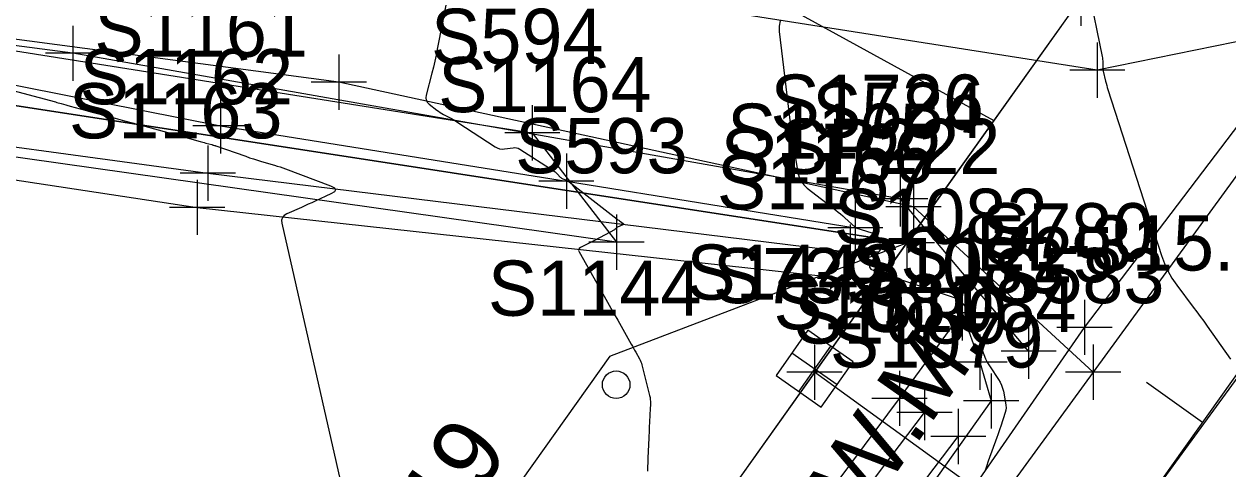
# Model space of a CAD drawing. Extents: x 816928 to 825690, y 436959 to 448212.
# Drawn here: x 819106.3 to 819193.5, y 445486.8 to 445519.1 of the extents above; entities that cross this region are included whole.
import ezdxf

# ---------------------------------------------------------------- set-up
doc = ezdxf.new("R2010")
doc.units = 0
for name, color, linetype in [('SURVEY - CENTERLINE - Preliminary', 7, 'Continuous'), ('SURVEY - CENTERLINE - Preliminary Text', 7, 'Continuous'), ('SURVEY - CONTOURS - Index with Text', 7, 'Continuous'), ('SURVEY - CONTOURS - Intermediate with optional Text', 7, 'Continuous'), ('SURVEY - DRAINAGE - Area Shapes', 7, 'Continuous'), ('SURVEY - DTM - Breaklines', 7, 'Continuous'), ('SURVEY - DTM - Breaklines - Points - Locators', 7, 'Continuous'), ('SURVEY - DTM - Breaklines - Points - Numbers', 7, 'Continuous'), ('SURVEY - DTM - Spot Points - Locators', 7, 'Continuous'), ('SURVEY - DTM - Spot Points - Point Numbers', 7, 'Continuous'), ('SURVEY - PROPERTY - Parcels', 7, 'Continuous'), ('SURVEY - PROPERTY - Property Lines', 7, 'Continuous'), ('SURVEY - PROPERTY - Property Lines - Points - Elevations', 7, 'Continuous'), ('SURVEY - PROPERTY - Property Lines - Points - Locators', 7, 'Continuous'), ('SURVEY - PROPERTY - Property Lines - Points - Numbers', 7, 'Continuous'), ('SURVEY - PROPERTY - ROW Lines', 7, 'Continuous'), ('SURVEY - PROPERTY - ROW Lines - Points - Locators', 7, 'Continuous'), ('SURVEY - PROPERTY - ROW Lines Text', 7, 'Continuous'), ('SURVEY - PROPERTY - Station and Offset Flags', 7, 'Continuous'), ('SURVEY - TRANSPORTATION - Features', 7, 'Continuous'), ('SURVEY - TRANSPORTATION - Features - Points - Locators', 7, 'Continuous'), ('SURVEY - TRANSPORTATION - Features - Points - Numbers', 7, 'Continuous'), ('SURVEY - TRANSPORTATION - Roads', 7, 'Continuous'), ('SURVEY - UTILITIES - Gas - Points - Locators', 7, 'Continuous'), ('SURVEY - UTILITIES - Gas - Points - Numbers', 7, 'Continuous'), ('SURVEY - UTILITIES - Gas with Text', 7, 'Continuous'), ('SURVEY - UTILITIES - Water - Points - Locators', 7, 'Continuous'), ('SURVEY - UTILITIES - Water - Points - Numbers', 7, 'Continuous'), ('SURVEY - UTILITIES - Water with Text', 7, 'Continuous'), ('SURVEY - VEGETATION - Features - Points - Locators', 7, 'Continuous'), ('SURVEY - VEGETATION - Features - Points - Numbers', 7, 'Continuous'), ('SURVEY - VEGETATION - Features with Text', 7, 'Continuous')]:
    doc.layers.add(name, color=color, linetype=linetype)

msp = doc.modelspace()

# ---------------------------------------------------------------- linework, layer by layer
at = {"layer": 'SURVEY - CENTERLINE - Preliminary'}
msp.add_line((818959.546, 445163.523), (819203.252, 445506.431), dxfattribs=at)
at = {"layer": 'SURVEY - CENTERLINE - Preliminary Text'}
msp.add_line((819191.702, 445490.18), (819187.626, 445493.077), dxfattribs=at)
at = {"layer": 'SURVEY - CONTOURS - Index with Text'}
msp.add_lwpolyline([(819161.108, 445519.282), (819161.018, 445518.911), (819161.022, 445518.503), (819161.81, 445511.884), (819161.873, 445511.387), (819161.943, 445510.891), (819162.019, 445510.395), (819162.102, 445509.901), (819162.385, 445508.288), (819162.472, 445507.958), (819162.614, 445507.661), (819162.81, 445507.397), (819163.06, 445507.166), (819165.134, 445505.556), (819165.302, 445505.423), (819165.468, 445505.286), (819165.63, 445505.146), (819165.79, 445505.003), (819166.519, 445504.338), (819166.525, 445504.332), (819166.531, 445504.327), (819166.537, 445504.322), (819166.543, 445504.317), (819166.562, 445504.302), (819166.566, 445504.298), (819166.571, 445504.296), (819166.576, 445504.293), (819166.581, 445504.292), (819167.734, 445503.923), (819167.867, 445503.869), (819167.987, 445503.797), (819168.094, 445503.707), (819168.188, 445503.599), (819168.475, 445503.216), (819168.521, 445503.134), (819168.536, 445503.051), (819168.521, 445502.969), (819168.475, 445502.887), (819167.686, 445501.82), (819167.572, 445501.608), (819167.567, 445501.431), (819167.673, 445501.289), (819167.887, 445501.182), (819173.766, 445499.217), (819173.886, 445499.168), (819173.996, 445499.105), (819174.097, 445499.028), (819174.188, 445498.936), (819174.471, 445498.614), (819174.532, 445498.545), (819174.592, 445498.476), (819174.653, 445498.407), (819174.713, 445498.338), (819174.918, 445498.104), (819174.959, 445498.052), (819174.994, 445497.997), (819175.021, 445497.938), (819175.043, 445497.875), (819175.74, 445495.415), (819175.844, 445495.096), (819175.971, 445494.788), (819176.123, 445494.491), (819176.299, 445494.205), (819176.913, 445493.289), (819177.034, 445493.088), (819177.133, 445492.878), (819177.211, 445492.66), (819177.268, 445492.433), (819177.433, 445491.601), (819177.457, 445491.423), (819177.459, 445491.247), (819177.438, 445491.072), (819177.395, 445490.898), (819177.087, 445489.917), (819177.019, 445489.707), (819176.95, 445489.498), (819176.878, 445489.29), (819176.803, 445489.083), (819176.174, 445487.36), (819176.043, 445486.989), (819175.918, 445486.617)], dxfattribs=at)
at = {"layer": 'SURVEY - CONTOURS - Intermediate with optional Text'}
for points in [[(819183.432, 445521.55), (819184.427, 445516.697), (819184.445, 445516.594), (819184.459, 445516.49), (819184.466, 445516.385), (819184.469, 445516.281), (819184.468, 445515.937), (819184.47, 445515.863), (819184.476, 445515.79), (819184.487, 445515.718), (819184.501, 445515.646), (819184.673, 445514.919), (819184.711, 445514.763), (819184.753, 445514.609), (819184.797, 445514.455), (819184.845, 445514.302), (819188.72, 445502.272), (819188.929, 445501.703), (819189.184, 445501.157), (819189.483, 445500.635), (819189.827, 445500.136), (819191.024, 445498.543), (819191.279, 445498.2), (819191.532, 445497.856), (819191.781, 445497.51), (819192.028, 445497.161), (819193.714, 445494.763)], [(819136.989, 445521.054), (819136.259, 445517.238), (819136.172, 445516.802), (819136.078, 445516.367), (819135.977, 445515.934), (819135.87, 445515.503), (819135.456, 445513.897), (819135.431, 445513.704), (819135.46, 445513.53), (819135.543, 445513.374), (819135.681, 445513.237), (819136.22, 445512.82), (819136.337, 445512.733), (819136.458, 445512.651), (819136.582, 445512.575), (819136.709, 445512.504), (819137.28, 445512.2), (819137.402, 445512.134), (819137.522, 445512.065), (819137.64, 445511.993), (819137.757, 445511.919), (819140.442, 445510.162), (819140.605, 445510.074), (819140.775, 445510.019), (819140.952, 445509.996), (819141.137, 445510.006), (819141.753, 445510.092), (819141.882, 445510.1), (819142.007, 445510.084), (819142.126, 445510.046), (819142.24, 445509.985), (819144.716, 445508.389), (819144.787, 445508.34), (819144.854, 445508.288), (819144.918, 445508.231), (819144.978, 445508.171), (819145.17, 445507.966), (819145.213, 445507.925), (819145.259, 445507.89), (819145.309, 445507.86), (819145.363, 445507.835), (819145.574, 445507.751), (819145.598, 445507.741), (819145.622, 445507.73), (819145.646, 445507.717), (819145.668, 445507.704), (819145.743, 445507.658), (819145.758, 445507.648), (819145.774, 445507.638), (819145.789, 445507.627), (819145.804, 445507.616), (819149.281, 445504.918), (819149.34, 445504.873), (819149.4, 445504.827), (819149.46, 445504.782), (819149.52, 445504.738), (819149.717, 445504.593), (819149.748, 445504.563), (819149.756, 445504.536), (819149.742, 445504.512), (819149.705, 445504.491), (819149.32, 445504.331), (819149.293, 445504.319), (819149.268, 445504.303), (819149.245, 445504.286), (819149.223, 445504.266), (819149.155, 445504.196), (819149.14, 445504.182), (819149.123, 445504.169), (819149.106, 445504.157), (819149.089, 445504.146), (819147.702, 445503.399), (819147.556, 445503.32), (819147.409, 445503.243), (819147.261, 445503.167), (819147.113, 445503.092), (819146.628, 445502.848), (819146.545, 445502.789), (819146.501, 445502.719), (819146.498, 445502.636), (819146.535, 445502.541), (819148.343, 445499.336), (819148.589, 445498.901), (819148.835, 445498.466), (819149.08, 445498.03), (819149.326, 445497.595), (819150.306, 445495.858), (819150.389, 445495.711), (819150.472, 445495.563), (819150.556, 445495.415), (819150.639, 445495.268), (819150.911, 445494.786), (819150.966, 445494.681), (819151.013, 445494.574), (819151.053, 445494.463), (819151.085, 445494.349), (819151.64, 445492.131), (819151.67, 445491.99), (819151.689, 445491.849), (819151.698, 445491.706), (819151.697, 445491.562), (819151.676, 445491.091), (819151.671, 445490.99), (819151.667, 445490.889), (819151.663, 445490.788), (819151.658, 445490.687), (819151.619, 445489.807), (819151.611, 445489.618), (819151.602, 445489.43), (819151.594, 445489.241), (819151.585, 445489.053), (819151.52, 445487.585), (819151.506, 445487.27), (819151.492, 445486.956), (819151.478, 445486.641)], [(819104.696, 445514.444), (819108.591, 445513.403), (819108.696, 445513.374), (819108.802, 445513.345), (819108.908, 445513.316), (819109.013, 445513.287), (819109.357, 445513.191), (819109.431, 445513.17), (819109.505, 445513.15), (819109.579, 445513.13), (819109.653, 445513.11), (819112.925, 445512.232), (819113.095, 445512.186), (819113.264, 445512.14), (819113.433, 445512.093), (819113.601, 445512.046), (819114.152, 445511.891), (819114.271, 445511.858), (819114.389, 445511.825), (819114.507, 445511.793), (819114.625, 445511.761), (819117.17, 445511.076), (819117.414, 445511.009), (819117.657, 445510.943), (819117.9, 445510.875), (819118.143, 445510.806), (819119.068, 445510.544), (819119.172, 445510.514), (819119.277, 445510.485), (819119.381, 445510.456), (819119.486, 445510.428), (819119.916, 445510.311), (819119.945, 445510.304), (819119.974, 445510.296), (819120.003, 445510.288), (819120.032, 445510.279), (819120.125, 445510.253), (819120.145, 445510.247), (819120.165, 445510.241), (819120.185, 445510.234), (819120.205, 445510.227), (819122.381, 445509.465), (819122.665, 445509.367), (819122.951, 445509.273), (819123.237, 445509.183), (819123.525, 445509.097), (819124.467, 445508.821), (819124.668, 445508.76), (819124.868, 445508.695), (819125.067, 445508.626), (819125.265, 445508.554), (819128.528, 445507.329), (819128.8, 445507.19), (819128.894, 445507.045), (819128.81, 445506.893), (819128.549, 445506.735), (819127.404, 445506.209), (819127.158, 445506.097), (819126.912, 445505.986), (819126.665, 445505.876), (819126.418, 445505.768), (819125.349, 445505.304), (819125.156, 445505.186), (819125.033, 445505.033), (819124.982, 445504.843), (819125.002, 445504.618), (819130.841, 445478.865)]]:
    msp.add_lwpolyline(points, dxfattribs=at)
at = {"layer": 'SURVEY - DRAINAGE - Area Shapes'}
msp.add_line((818959.546, 445163.523), (819203.252, 445506.431), dxfattribs=at)
at = {"layer": 'SURVEY - DTM - Breaklines'}
for points in [[(819380.404, 445755.141), (819355.578, 445711.888), (819328.616, 445669.931), (819299.268, 445629.736), (819268.215, 445590.476), (819237.204, 445551.148), (819207.272, 445511.316), (819178.097, 445471.355), (819148.961, 445430.516), (819120.831, 445389.41), (819092.595, 445348.525), (819063.764, 445307.701), (819034.576, 445266.965), (819005.716, 445226.512), (818977.706, 445187.397)], [(819094.846, 445516.761), (819120.547, 445511.679), (819145.608, 445507.666), (819166.542, 445504.284)], [(819094.429, 445511.668), (819119.635, 445508.24), (819166.18, 445502.517)], [(819094.491, 445509.454), (819118.863, 445505.766), (819165.805, 445500.617)], [(819118.978, 445407.377), (819117.57, 445406.343), (819114.532, 445406.403), (819113.102, 445408.626), (819135.567, 445446.02), (819169.745, 445491.92), (819174.281, 445498.118), (819175.554, 445494.551), (819176.385, 445491.733), (819158.653, 445466.757), (819126.734, 445419.87), (819118.978, 445407.377)], [(819115.288, 445409.845), (819137.034, 445445.343), (819171.559, 445490.897)], [(819116.053, 445408.731), (819139.527, 445443.672), (819174.003, 445489.156)]]:
    msp.add_lwpolyline(points, dxfattribs=at)
at = {"layer": 'SURVEY - DTM - Breaklines - Points - Locators'}
for p, q in [((819120.547, 445513.679), (819120.547, 445509.679)), ((819122.547, 445511.679), (819118.547, 445511.679)), ((819119.635, 445510.24), (819119.635, 445506.24)), ((819145.608, 445509.666), (819145.608, 445505.666)), ((819121.635, 445508.24), (819117.635, 445508.24)), ((819118.863, 445507.766), (819118.863, 445503.766)), ((819147.608, 445507.666), (819143.608, 445507.666)), ((819120.863, 445505.766), (819116.863, 445505.766)), ((819166.542, 445506.284), (819166.542, 445502.284)), ((819168.542, 445504.284), (819164.542, 445504.284)), ((819166.18, 445504.517), (819166.18, 445500.517)), ((819168.18, 445502.517), (819164.18, 445502.517)), ((819165.805, 445502.617), (819165.805, 445498.617)), ((819167.805, 445500.617), (819163.805, 445500.617)), ((819174.281, 445500.118), (819174.281, 445496.118)), ((819176.281, 445498.118), (819172.281, 445498.118)), ((819175.554, 445496.551), (819175.554, 445492.551)), ((819177.554, 445494.551), (819173.554, 445494.551)), ((819169.745, 445493.92), (819169.745, 445489.92)), ((819176.385, 445493.733), (819176.385, 445489.733)), ((819171.559, 445492.897), (819171.559, 445488.897)), ((819171.745, 445491.92), (819167.745, 445491.92)), ((819178.385, 445491.733), (819174.385, 445491.733)), ((819173.559, 445490.897), (819169.559, 445490.897)), ((819174.003, 445491.156), (819174.003, 445487.156)), ((819176.003, 445489.156), (819172.003, 445489.156))]:
    msp.add_line(p, q, dxfattribs=at)
at = {"layer": 'SURVEY - DTM - Spot Points - Locators'}
msp.add_circle((819149.215, 445492.91), 1, dxfattribs=at)
at = {"layer": 'SURVEY - PROPERTY - Parcels'}
for p, q in [((819170.276, 445503.188), (818881.306, 445547.674)), ((818881.306, 445547.674), (819170.276, 445503.188)), ((819170.276, 445503.188), (819182.874, 445520.914)), ((818939.168, 445178.006), (819170.276, 445503.188))]:
    msp.add_line(p, q, dxfattribs=at)
at = {"layer": 'SURVEY - PROPERTY - Property Lines'}
msp.add_line((819170.276, 445503.188), (818881.306, 445547.674), dxfattribs=at)
at = {"layer": 'SURVEY - PROPERTY - Property Lines - Points - Locators'}
for p, q in [((819170.276, 445505.188), (819170.276, 445501.188)), ((819172.276, 445503.188), (819168.276, 445503.188))]:
    msp.add_line(p, q, dxfattribs=at)
at = {"layer": 'SURVEY - PROPERTY - ROW Lines'}
msp.add_line((818939.168, 445178.006), (819182.874, 445520.914), dxfattribs=at)
at = {"layer": 'SURVEY - PROPERTY - ROW Lines - Points - Locators'}
msp.add_line((819182.874, 445522.914), (819182.874, 445518.914), dxfattribs=at)
at = {"layer": 'SURVEY - PROPERTY - ROW Lines Text'}
msp.add_lwpolyline([(819124.324, 445540.773), (819176.575, 445512.051)], dxfattribs=at)
at = {"layer": 'SURVEY - PROPERTY - Station and Offset Flags'}
msp.add_line((819148.75, 445494.987), (819126.795, 445464.094), dxfattribs=at)
msp.add_lwpolyline([(819148.75, 445494.987), (819170.276, 445503.188)], dxfattribs=at)
at = {"layer": 'SURVEY - TRANSPORTATION - Features'}
for points in [[(819202.59, 445519.473), (819184.071, 445515.709), (819131.801, 445523.942), (819076.994, 445531.354), (819016.138, 445540.636)], [(819183.78, 445493.817), (819170.757, 445505.805), (819129.128, 445514.844), (819076.265, 445521.879), (819014.477, 445531.308)]]:
    msp.add_lwpolyline(points, dxfattribs=at)
at = {"layer": 'SURVEY - TRANSPORTATION - Features - Points - Locators'}
for p, q in [((819184.071, 445517.709), (819184.071, 445513.709)), ((819129.128, 445516.844), (819129.128, 445512.844)), ((819186.071, 445515.709), (819182.071, 445515.709)), ((819131.128, 445514.844), (819127.128, 445514.844)), ((819170.757, 445507.805), (819170.757, 445503.805)), ((819172.757, 445505.805), (819168.757, 445505.805)), ((819183.78, 445495.817), (819183.78, 445491.817)), ((819185.78, 445493.817), (819181.78, 445493.817))]:
    msp.add_line(p, q, dxfattribs=at)
at = {"layer": 'SURVEY - TRANSPORTATION - Roads'}
msp.add_lwpolyline([(819372.417, 445760.729), (819347.536, 445716.465), (819327.358, 445684.931), (819320.732, 445674.576), (819313.086, 445663.907), (819291.72, 445634.092), (819261.573, 445595.794), (819230.52, 445556.026), (819202.59, 445519.473), (819200.025, 445516.115), (819183.78, 445493.817), (819171.491, 445476.948), (819142.501, 445435.003), (819121.554, 445405.003), (819114.313, 445394.631), (819108.813, 445386.861), (819085.629, 445354.103), (819056.538, 445311.65), (819028.029, 445272.038), (818998.985, 445231.035), (818970.783, 445191.785), (818984.089, 445181.723)], dxfattribs=at)
at = {"layer": 'SURVEY - UTILITIES - Gas - Points - Locators'}
for p, q in [((819109.864, 445518.932), (819109.864, 445514.932)), ((819111.864, 445516.932), (819107.864, 445516.932)), ((819169.795, 445508.391), (819169.795, 445504.391)), ((819171.795, 445506.391), (819167.795, 445506.391)), ((819183.152, 445499.068), (819183.152, 445495.068)), ((819179.097, 445497.336), (819179.097, 445493.336)), ((819185.152, 445497.068), (819181.152, 445497.068)), ((819181.097, 445495.336), (819177.097, 445495.336))]:
    msp.add_line(p, q, dxfattribs=at)
at = {"layer": 'SURVEY - UTILITIES - Gas with Text'}
for points in [[(818968.105, 445195.328), (818969.738, 445197.267), (819012.001, 445253.658), (819064.107, 445326.037), (819122.078, 445408.8), (819183.152, 445497.068), (819237.635, 445568.809), (819293.129, 445639.42), (819349.073, 445723.122), (819383.091, 445785.202)], [(819179.097, 445495.336), (819169.795, 445506.391), (819109.864, 445516.932), (819049.756, 445524.83), (819009.787, 445531.245)]]:
    msp.add_lwpolyline(points, dxfattribs=at)
at = {"layer": 'SURVEY - UTILITIES - Water - Points - Locators'}
for p, q in [((819161.953, 445495.222), (819165.228, 445492.924)), ((819164.739, 445495.71), (819162.442, 445492.436)), ((819163.58, 445495.821), (819163.58, 445491.821)), ((819165.58, 445493.821), (819161.58, 445493.821))]:
    msp.add_line(p, q, dxfattribs=at)
at = {"layer": 'SURVEY - UTILITIES - Water with Text'}
for p, q in [((819190.075, 445474.645), (819163.58, 445493.821)), ((819163.591, 445494.073), (819163.591, 445494.073))]:
    msp.add_line(p, q, dxfattribs=at)
msp.add_lwpolyline([(819160.805, 445493.584), (819164.079, 445491.287), (819166.376, 445494.561), (819163.102, 445496.859), (819160.805, 445493.584)], dxfattribs=at)
at = {"layer": 'SURVEY - VEGETATION - Features - Points - Locators'}
for p, q in [((819143.14, 445513.163), (819143.14, 445509.163)), ((819145.14, 445511.163), (819141.14, 445511.163)), ((819149.236, 445505.237), (819149.236, 445501.237)), ((819151.236, 445503.237), (819147.236, 445503.237))]:
    msp.add_line(p, q, dxfattribs=at)
at = {"layer": 'SURVEY - VEGETATION - Features with Text'}
msp.add_lwpolyline([(819020.472, 445530.662), (819143.14, 445511.163), (819149.236, 445503.237), (819023.254, 445521.102)], dxfattribs=at)

# ---------------------------------------------------------------- texts
at = {"layer": 'SURVEY - DTM - Breaklines - Points - Numbers'}
for s, p in [('S1161', (819111.416, 445516.679)), ('S1162', (819110.347, 445513.24)), ('S1164', (819136.32, 445512.666)), ('S1163', (819109.575, 445510.766)), ('S1165', (819157.254, 445509.284)), ('S1166', (819156.782, 445507.517)), ('S1167', (819156.517, 445505.617)), ('S1082', (819164.993, 445503.118)), ('S1083', (819166.267, 445499.551)), ('S1081', (819160.614, 445496.92)), ('S1084', (819167.097, 445496.733)), ('S1080', (819162.098, 445495.897)), ('S1079', (819164.699, 445494.156))]:
    msp.add_text(s, height=4, dxfattribs=at).set_placement(p)
at = {"layer": 'SURVEY - DTM - Spot Points - Point Numbers'}
msp.add_text('S1144', height=4, dxfattribs=at).set_placement((819139.927, 445497.91))
at = {"layer": 'SURVEY - PROPERTY - Property Lines - Points - Elevations'}
msp.add_text('EL-315.00', height=4, dxfattribs=at).set_placement((819175.276, 445501.188))
at = {"layer": 'SURVEY - PROPERTY - Property Lines - Points - Numbers'}
msp.add_text('SP222', height=4, dxfattribs=at).set_placement((819160.988, 445508.188))
at = {"layer": 'SURVEY - PROPERTY - Station and Offset Flags'}
msp.add_text('60+98.19', height=5, rotation=54.59846, dxfattribs=at).set_placement((819125.267, 445465.181))
at = {"layer": 'SURVEY - TRANSPORTATION - Features - Points - Numbers'}
for s, p in [('S584', (819163.421, 445510.805)), ('S583', (819176.444, 445498.817))]:
    msp.add_text(s, height=4, dxfattribs=at).set_placement(p)
at = {"layer": 'SURVEY - UTILITIES - Gas - Points - Numbers'}
for s, p in [('S1726', (819160.397, 445511.391)), ('S780', (819175.643, 445502.068)), ('S1725', (819169.809, 445500.336))]:
    msp.add_text(s, height=4, dxfattribs=at).set_placement(p)
at = {"layer": 'SURVEY - UTILITIES - Water - Points - Numbers'}
for s, p in [('S1443', (819154.303, 445499.073)), ('S739', (819156.228, 445498.821))]:
    msp.add_text(s, height=4, dxfattribs=at).set_placement(p)
at = {"layer": 'SURVEY - UTILITIES - Water with Text'}
msp.add_text('W.M.', height=5.0001, rotation=54.94708, dxfattribs=at).set_placement((819167.216, 445483.222))
at = {"layer": 'SURVEY - VEGETATION - Features - Points - Numbers'}
for s, p in [('S594', (819135.804, 445516.163)), ('S593', (819141.9, 445508.237))]:
    msp.add_text(s, height=4, dxfattribs=at).set_placement(p)

doc.saveas('drawing.dxf')
